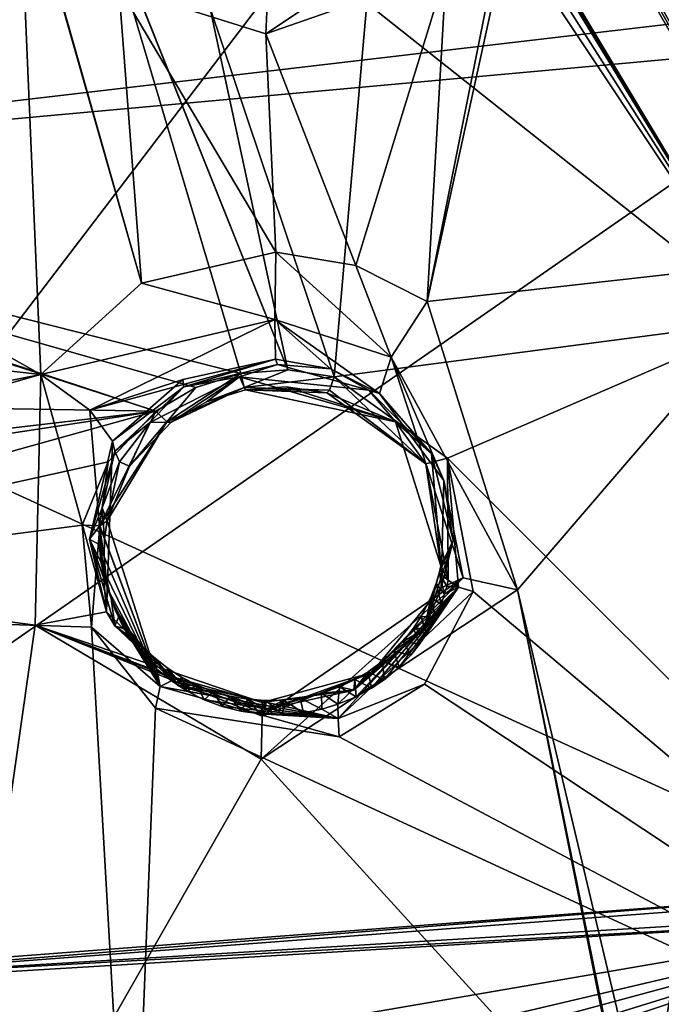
# Model space of a CAD drawing. Header units: millimetres. Extents: x -147 to 294, y -82 to 275.
# Tile 251 of 609: x 221.54 to 229.16, y 168.47 to 180.17. Entities that reach past the tile are written whole.
import ezdxf

# ---------------------------------------------------------------- set-up
doc = ezdxf.new("R2010")
doc.units = ezdxf.units.MM
doc.header["$LTSCALE"] = 67.506716
for name, color, linetype in [('1825', 7, 'CONTINUOUS'), ('2869', 7, 'CONTINUOUS'), ('2872', 7, 'CONTINUOUS'), ('2907', 7, 'CONTINUOUS'), ('2913', 7, 'CONTINUOUS'), ('2950', 7, 'CONTINUOUS'), ('2951', 7, 'CONTINUOUS'), ('2990', 7, 'CONTINUOUS'), ('2991', 7, 'CONTINUOUS'), ('2992', 7, 'CONTINUOUS'), ('2993', 7, 'CONTINUOUS'), ('2994', 7, 'CONTINUOUS'), ('2995', 7, 'CONTINUOUS'), ('2996', 7, 'CONTINUOUS'), ('2997', 7, 'CONTINUOUS'), ('2998', 7, 'CONTINUOUS'), ('2999', 7, 'CONTINUOUS'), ('3000', 7, 'CONTINUOUS'), ('3001', 7, 'CONTINUOUS'), ('3002', 7, 'CONTINUOUS'), ('3003', 7, 'CONTINUOUS'), ('3004', 7, 'CONTINUOUS'), ('752', 7, 'CONTINUOUS'), ('759', 7, 'CONTINUOUS'), ('762', 7, 'CONTINUOUS'), ('799', 7, 'CONTINUOUS'), ('800', 7, 'CONTINUOUS'), ('978', 7, 'CONTINUOUS')]:
    doc.layers.add(name, color=color, linetype=linetype)

msp = doc.modelspace()

# ---------------------------------------------------------------- linework, layer by layer
at = {"layer": '1825', "linetype": 'CONTINUOUS'}
for points in [[(225.277, 175.932, -19.279), (226.625, 174.965, -19.622), (230.418, 176.606, -19.281), (225.277, 175.932, -19.279)], [(226.625, 174.965, -19.622), (235.141, 166.451, -22.476), (230.418, 176.606, -19.281), (226.625, 174.965, -19.622)], [(223.16, 175.524, -19.382), (214.831, 173.203, -20.361), (222.595, 174.922, -19.581), (223.16, 175.524, -19.382)], [(226.93, 173.381, -20.131), (235.141, 166.451, -22.476), (226.625, 174.965, -19.622), (226.93, 173.381, -20.131)], [(222.595, 174.922, -19.581), (214.831, 173.203, -20.361), (222.286, 174.169, -19.835), (222.595, 174.922, -19.581)], [(222.286, 174.169, -19.835), (214.831, 173.203, -20.361), (222.394, 172.956, -20.246), (222.286, 174.169, -19.835)], [(226.352, 172.28, -20.467), (235.141, 166.451, -22.476), (226.93, 173.381, -20.131), (226.352, 172.28, -20.467)], [(216.044, 162.292, -24.543), (222.865, 164.705, -22.895), (214.831, 173.203, -20.361), (216.044, 162.292, -24.543)], [(214.831, 173.203, -20.361), (222.865, 164.705, -22.895), (222.394, 172.956, -20.246), (214.831, 173.203, -20.361)], [(222.394, 172.956, -20.246), (222.865, 164.705, -22.895), (223.157, 171.992, -20.562), (222.394, 172.956, -20.246)], [(225.337, 171.651, -20.66), (235.141, 166.451, -22.476), (226.352, 172.28, -20.467), (225.337, 171.651, -20.66)], [(222.865, 164.705, -22.895), (235.141, 166.451, -22.476), (223.157, 171.992, -20.562), (222.865, 164.705, -22.895)], [(223.157, 171.992, -20.562), (235.141, 166.451, -22.476), (225.337, 171.651, -20.66), (223.157, 171.992, -20.562)]]:
    msp.add_3dface(points, dxfattribs=at)
at = {"layer": '2869', "linetype": 'CONTINUOUS'}
for points in [[(226.384, 176.824, -21.438), (230.823, 177.324, -21.498), (227.456, 173.398, -22.548), (226.384, 176.824, -21.438)], [(227.456, 173.398, -22.548), (230.823, 177.324, -21.498), (228.984, 166.956, -24.396), (227.456, 173.398, -22.548)], [(228.984, 166.956, -24.396), (230.823, 177.324, -21.498), (229.343, 167.091, -24.365), (228.984, 166.956, -24.396)], [(221.795, 175.96, -21.658), (221.727, 172.979, -22.679), (214.651, 173.925, -22.557), (221.795, 175.96, -21.658)], [(214.651, 173.925, -22.557), (221.727, 172.979, -22.679), (220.533, 164.603, -25.583), (214.651, 173.925, -22.557)], [(224.411, 171.388, -23.164), (227.456, 173.398, -22.548), (228.827, 166.539, -24.501), (224.411, 171.388, -23.164)], [(228.827, 166.539, -24.501), (227.456, 173.398, -22.548), (228.828, 166.577, -24.491), (228.827, 166.539, -24.501)], [(228.828, 166.577, -24.491), (227.456, 173.398, -22.548), (228.829, 166.616, -24.482), (228.828, 166.577, -24.491)], [(228.829, 166.616, -24.482), (227.456, 173.398, -22.548), (228.984, 166.956, -24.396), (228.829, 166.616, -24.482)], [(221.727, 172.979, -22.679), (224.411, 171.388, -23.164), (220.533, 164.603, -25.583), (221.727, 172.979, -22.679)], [(220.533, 164.603, -25.583), (224.411, 171.388, -23.164), (228.827, 166.539, -24.501), (220.533, 164.603, -25.583)]]:
    msp.add_3dface(points, dxfattribs=at)
at = {"layer": '2872', "linetype": 'CONTINUOUS'}
for points in [[(230.266, 183.175, -19.688), (230.823, 177.324, -21.498), (227.699, 182.975, -19.587), (230.266, 183.175, -19.688)], [(227.699, 182.975, -19.587), (230.823, 177.324, -21.498), (227.695, 182.877, -19.617), (227.699, 182.975, -19.587)], [(230.823, 177.324, -21.498), (226.384, 176.824, -21.438), (227.687, 182.78, -19.646), (230.823, 177.324, -21.498)], [(227.687, 182.78, -19.646), (226.384, 176.824, -21.438), (227.348, 181.662, -19.969), (227.687, 182.78, -19.646)], [(227.695, 182.877, -19.617), (230.823, 177.324, -21.498), (227.687, 182.78, -19.646), (227.695, 182.877, -19.617)], [(221.528, 182.166, -19.619), (221.795, 175.96, -21.658), (216.643, 178.855, -20.712), (221.528, 182.166, -19.619)], [(221.795, 175.96, -21.658), (221.528, 182.166, -19.619), (222.988, 177.043, -21.301), (221.795, 175.96, -21.658)], [(221.528, 182.166, -19.619), (221.557, 182.073, -19.649), (222.988, 177.043, -21.301), (221.528, 182.166, -19.619)], [(221.557, 182.073, -19.649), (221.59, 181.981, -19.679), (222.988, 177.043, -21.301), (221.557, 182.073, -19.649)], [(221.59, 181.981, -19.679), (222.72, 180.557, -20.154), (222.988, 177.043, -21.301), (221.59, 181.981, -19.679)], [(227.348, 181.662, -19.969), (226.384, 176.824, -21.438), (226.609, 180.757, -20.213), (227.348, 181.662, -19.969)], [(224.466, 180.005, -20.371), (226.609, 180.757, -20.213), (225.534, 177.252, -21.277), (224.466, 180.005, -20.371)], [(226.609, 180.757, -20.213), (226.384, 176.824, -21.438), (225.534, 177.252, -21.277), (226.609, 180.757, -20.213)], [(222.72, 180.557, -20.154), (224.466, 180.005, -20.371), (224.585, 177.414, -21.203), (222.72, 180.557, -20.154)], [(222.988, 177.043, -21.301), (222.72, 180.557, -20.154), (224.585, 177.414, -21.203), (222.988, 177.043, -21.301)], [(224.585, 177.414, -21.203), (224.466, 180.005, -20.371), (225.534, 177.252, -21.277), (224.585, 177.414, -21.203)], [(216.643, 178.855, -20.712), (221.795, 175.96, -21.658), (217.209, 176.473, -21.537), (216.643, 178.855, -20.712)], [(217.209, 176.473, -21.537), (221.795, 175.96, -21.658), (216.237, 174.867, -22.145), (217.209, 176.473, -21.537)], [(221.795, 175.96, -21.658), (214.651, 173.925, -22.557), (216.237, 174.867, -22.145), (221.795, 175.96, -21.658)]]:
    msp.add_3dface(points, dxfattribs=at)
at = {"layer": '2907', "linetype": 'CONTINUOUS'}
for points in [[(227.047, 182.229, -17.373), (230.418, 176.606, -19.281), (230.585, 182.527, -17.499), (227.047, 182.229, -17.373)], [(230.418, 176.606, -19.281), (227.047, 182.229, -17.373), (227.042, 182.189, -17.385), (230.418, 176.606, -19.281)], [(227.005, 181.975, -17.449), (230.418, 176.606, -19.281), (227.037, 182.148, -17.398), (227.005, 181.975, -17.449)], [(227.037, 182.148, -17.398), (230.418, 176.606, -19.281), (227.042, 182.189, -17.385), (227.037, 182.148, -17.398)], [(226.96, 181.803, -17.499), (230.418, 176.606, -19.281), (227.005, 181.975, -17.449), (226.96, 181.803, -17.499)], [(225.667, 180.373, -17.884), (230.418, 176.606, -19.281), (226.96, 181.803, -17.499), (225.667, 180.373, -17.884)], [(222.489, 181.622, -17.398), (207.53, 177.897, -18.914), (213.81, 178.597, -18.424), (222.489, 181.622, -17.398)], [(224.169, 175.969, -19.247), (222.489, 181.622, -17.398), (213.81, 178.597, -18.424), (224.169, 175.969, -19.247)], [(222.504, 181.584, -17.41), (222.489, 181.622, -17.398), (224.727, 176.013, -19.242), (222.504, 181.584, -17.41)], [(224.727, 176.013, -19.242), (222.489, 181.622, -17.398), (224.169, 175.969, -19.247), (224.727, 176.013, -19.242)], [(222.519, 181.546, -17.422), (222.504, 181.584, -17.41), (224.727, 176.013, -19.242), (222.519, 181.546, -17.422)], [(223.801, 180.324, -17.84), (222.519, 181.546, -17.422), (224.727, 176.013, -19.242), (223.801, 180.324, -17.84)], [(223.801, 180.324, -17.84), (225.277, 175.932, -19.279), (225.667, 180.373, -17.884), (223.801, 180.324, -17.84)], [(225.277, 175.932, -19.279), (223.801, 180.324, -17.84), (224.727, 176.013, -19.242), (225.277, 175.932, -19.279)], [(225.277, 175.932, -19.279), (230.418, 176.606, -19.281), (225.667, 180.373, -17.884), (225.277, 175.932, -19.279)], [(223.16, 175.524, -19.382), (223.636, 175.802, -19.295), (213.81, 178.597, -18.424), (223.16, 175.524, -19.382)], [(215.992, 177.839, -18.641), (223.16, 175.524, -19.382), (213.81, 178.597, -18.424), (215.992, 177.839, -18.641)], [(223.636, 175.802, -19.295), (224.169, 175.969, -19.247), (213.81, 178.597, -18.424), (223.636, 175.802, -19.295)], [(216.394, 175.632, -19.414), (223.16, 175.524, -19.382), (215.992, 177.839, -18.641), (216.394, 175.632, -19.414)], [(214.831, 173.203, -20.361), (223.16, 175.524, -19.382), (214.433, 174.191, -20.005), (214.831, 173.203, -20.361)], [(214.433, 174.191, -20.005), (223.16, 175.524, -19.382), (215.609, 174.638, -19.798), (214.433, 174.191, -20.005)], [(215.609, 174.638, -19.798), (223.16, 175.524, -19.382), (216.394, 175.632, -19.414), (215.609, 174.638, -19.798)]]:
    msp.add_3dface(points, dxfattribs=at)
at = {"layer": '2913', "linetype": 'CONTINUOUS'}
msp.add_3dface([(207.53, 177.897, -18.914), (222.489, 181.622, -17.398), (210.506, 180.3, -17.926), (207.53, 177.897, -18.914)], dxfattribs=at)
at = {"layer": '2950', "linetype": 'CONTINUOUS'}
msp.add_3dface([(224.466, 180.005, -20.371), (222.72, 180.557, -20.154), (224.488, 180.535, -19.973), (224.466, 180.005, -20.371)], dxfattribs=at)
at = {"layer": '2951', "linetype": 'CONTINUOUS'}
for points in [[(226.609, 180.757, -20.213), (224.466, 180.005, -20.371), (225.699, 180.832, -19.893), (226.609, 180.757, -20.213)], [(224.466, 180.005, -20.371), (224.488, 180.535, -19.973), (225.699, 180.832, -19.893), (224.466, 180.005, -20.371)]]:
    msp.add_3dface(points, dxfattribs=at)
at = {"layer": '2990', "linetype": 'CONTINUOUS'}
for points in [[(224.727, 176.013, -19.242), (224.169, 175.969, -19.247), (224.208, 175.804, -19.385), (224.727, 176.013, -19.242)], [(225.277, 175.932, -19.279), (224.727, 176.013, -19.242), (224.208, 175.804, -19.385), (225.277, 175.932, -19.279)], [(225.221, 175.774, -19.406), (225.277, 175.932, -19.279), (224.208, 175.804, -19.385), (225.221, 175.774, -19.406)], [(224.224, 175.776, -19.601), (225.221, 175.774, -19.406), (224.208, 175.804, -19.385), (224.224, 175.776, -19.601)], [(224.707, 175.812, -19.59), (225.189, 175.74, -19.618), (224.224, 175.776, -19.601), (224.707, 175.812, -19.59)], [(225.189, 175.74, -19.618), (225.221, 175.774, -19.406), (224.224, 175.776, -19.601), (225.189, 175.74, -19.618)]]:
    msp.add_3dface(points, dxfattribs=at)
at = {"layer": '2991', "linetype": 'CONTINUOUS'}
for points in [[(225.277, 175.932, -19.279), (225.221, 175.774, -19.406), (226.366, 174.897, -19.914), (225.277, 175.932, -19.279)], [(226.625, 174.965, -19.622), (225.277, 175.932, -19.279), (226.366, 174.897, -19.914), (226.625, 174.965, -19.622)], [(225.221, 175.774, -19.406), (225.189, 175.74, -19.618), (226.366, 174.897, -19.914), (225.221, 175.774, -19.406)], [(226.631, 173.514, -20.371), (226.625, 174.965, -19.622), (226.366, 174.897, -19.914), (226.631, 173.514, -20.371)], [(226.93, 173.381, -20.131), (226.625, 174.965, -19.622), (226.754, 173.429, -20.173), (226.93, 173.381, -20.131)], [(226.754, 173.429, -20.173), (226.625, 174.965, -19.622), (226.631, 173.514, -20.371), (226.754, 173.429, -20.173)]]:
    msp.add_3dface(points, dxfattribs=at)
at = {"layer": '2992', "linetype": 'CONTINUOUS'}
for points in [[(222.286, 174.169, -19.835), (222.394, 172.956, -20.246), (222.495, 174.159, -19.931), (222.286, 174.169, -19.835)], [(222.495, 174.159, -19.931), (222.394, 172.956, -20.246), (223.211, 172.252, -20.581), (222.495, 174.159, -19.931)], [(222.495, 174.159, -19.931), (223.211, 172.252, -20.581), (222.581, 174.218, -20.156), (222.495, 174.159, -19.931)], [(222.581, 174.218, -20.156), (223.211, 172.252, -20.581), (222.55, 174.005, -20.232), (222.581, 174.218, -20.156)], [(222.55, 174.005, -20.232), (223.211, 172.252, -20.581), (222.544, 173.791, -20.308), (222.55, 174.005, -20.232)], [(222.544, 173.791, -20.308), (223.211, 172.252, -20.581), (222.564, 173.577, -20.384), (222.544, 173.791, -20.308)], [(222.564, 173.577, -20.384), (223.211, 172.252, -20.581), (222.608, 173.367, -20.457), (222.564, 173.577, -20.384)], [(225.324, 171.871, -20.672), (226.754, 173.429, -20.173), (225.323, 172.039, -20.856), (225.324, 171.871, -20.672)], [(225.323, 172.039, -20.856), (226.754, 173.429, -20.173), (225.54, 172.129, -20.824), (225.323, 172.039, -20.856)], [(226.93, 173.381, -20.131), (226.754, 173.429, -20.173), (225.324, 171.871, -20.672), (226.93, 173.381, -20.131)], [(225.54, 172.129, -20.824), (226.754, 173.429, -20.173), (225.72, 172.229, -20.789), (225.54, 172.129, -20.824)], [(225.72, 172.229, -20.789), (226.754, 173.429, -20.173), (225.871, 172.331, -20.755), (225.72, 172.229, -20.789)], [(225.871, 172.331, -20.755), (226.754, 173.429, -20.173), (226.051, 172.481, -20.705), (225.871, 172.331, -20.755)], [(226.051, 172.481, -20.705), (226.754, 173.429, -20.173), (226.188, 172.623, -20.659), (226.051, 172.481, -20.705)], [(226.188, 172.623, -20.659), (226.754, 173.429, -20.173), (226.292, 172.753, -20.616), (226.188, 172.623, -20.659)], [(226.292, 172.753, -20.616), (226.754, 173.429, -20.173), (226.373, 172.871, -20.578), (226.292, 172.753, -20.616)], [(226.373, 172.871, -20.578), (226.754, 173.429, -20.173), (226.483, 173.071, -20.514), (226.373, 172.871, -20.578)], [(226.483, 173.071, -20.514), (226.754, 173.429, -20.173), (226.549, 173.227, -20.464), (226.483, 173.071, -20.514)], [(226.549, 173.227, -20.464), (226.754, 173.429, -20.173), (226.589, 173.349, -20.424), (226.549, 173.227, -20.464)], [(226.589, 173.349, -20.424), (226.754, 173.429, -20.173), (226.615, 173.443, -20.394), (226.589, 173.349, -20.424)], [(226.754, 173.429, -20.173), (226.631, 173.514, -20.371), (226.615, 173.443, -20.394), (226.754, 173.429, -20.173)], [(222.608, 173.367, -20.457), (223.211, 172.252, -20.581), (222.677, 173.163, -20.528), (222.608, 173.367, -20.457)], [(226.352, 172.28, -20.467), (226.93, 173.381, -20.131), (225.324, 171.871, -20.672), (226.352, 172.28, -20.467)], [(222.677, 173.163, -20.528), (223.211, 172.252, -20.581), (222.769, 172.968, -20.595), (222.677, 173.163, -20.528)], [(222.394, 172.956, -20.246), (223.157, 171.992, -20.562), (223.211, 172.252, -20.581), (222.394, 172.956, -20.246)], [(222.769, 172.968, -20.595), (223.211, 172.252, -20.581), (222.884, 172.783, -20.657), (222.769, 172.968, -20.595)], [(222.884, 172.783, -20.657), (223.211, 172.252, -20.581), (223.019, 172.612, -20.713), (222.884, 172.783, -20.657)], [(223.019, 172.612, -20.713), (223.211, 172.252, -20.581), (223.173, 172.455, -20.763), (223.019, 172.612, -20.713)], [(223.173, 172.455, -20.763), (223.211, 172.252, -20.581), (223.345, 172.316, -20.807), (223.173, 172.455, -20.763)], [(223.157, 171.992, -20.562), (225.337, 171.651, -20.66), (223.211, 172.252, -20.581), (223.157, 171.992, -20.562)], [(223.211, 172.252, -20.581), (225.324, 171.871, -20.672), (223.345, 172.316, -20.807), (223.211, 172.252, -20.581)], [(223.211, 172.252, -20.581), (225.337, 171.651, -20.66), (225.324, 171.871, -20.672), (223.211, 172.252, -20.581)], [(223.345, 172.316, -20.807), (225.324, 171.871, -20.672), (223.533, 172.195, -20.843), (223.345, 172.316, -20.807)], [(225.337, 171.651, -20.66), (226.352, 172.28, -20.467), (225.324, 171.871, -20.672), (225.337, 171.651, -20.66)], [(223.533, 172.195, -20.843), (225.324, 171.871, -20.672), (223.734, 172.094, -20.872), (223.533, 172.195, -20.843)], [(223.734, 172.094, -20.872), (225.324, 171.871, -20.672), (223.946, 172.014, -20.894), (223.734, 172.094, -20.872)], [(223.946, 172.014, -20.894), (225.324, 171.871, -20.672), (224.168, 171.957, -20.907), (223.946, 172.014, -20.894)], [(225.133, 171.981, -20.878), (225.324, 171.871, -20.672), (225.323, 172.039, -20.856), (225.133, 171.981, -20.878)], [(224.168, 171.957, -20.907), (225.324, 171.871, -20.672), (224.394, 171.924, -20.913), (224.168, 171.957, -20.907)], [(224.394, 171.924, -20.913), (225.324, 171.871, -20.672), (224.669, 171.915, -20.909), (224.394, 171.924, -20.913)], [(224.669, 171.915, -20.909), (225.324, 171.871, -20.672), (224.915, 171.937, -20.897), (224.669, 171.915, -20.909)], [(224.915, 171.937, -20.897), (225.324, 171.871, -20.672), (225.133, 171.981, -20.878), (224.915, 171.937, -20.897)]]:
    msp.add_3dface(points, dxfattribs=at)
at = {"layer": '2993', "linetype": 'CONTINUOUS'}
for points in [[(223.16, 175.524, -19.382), (222.595, 174.922, -19.581), (222.495, 174.159, -19.931), (223.16, 175.524, -19.382)], [(223.16, 175.524, -19.382), (222.495, 174.159, -19.931), (223.289, 175.394, -19.518), (223.16, 175.524, -19.382)], [(222.495, 174.159, -19.931), (222.581, 174.218, -20.156), (223.289, 175.394, -19.518), (222.495, 174.159, -19.931)], [(223.289, 175.394, -19.518), (222.581, 174.218, -20.156), (222.848, 174.869, -19.922), (223.289, 175.394, -19.518)], [(223.343, 175.393, -19.735), (223.289, 175.394, -19.518), (222.848, 174.869, -19.922), (223.343, 175.393, -19.735)], [(222.595, 174.922, -19.581), (222.286, 174.169, -19.835), (222.495, 174.159, -19.931), (222.595, 174.922, -19.581)]]:
    msp.add_3dface(points, dxfattribs=at)
at = {"layer": '2994', "linetype": 'CONTINUOUS'}
for points in [[(224.169, 175.969, -19.247), (223.636, 175.802, -19.295), (223.289, 175.394, -19.518), (224.169, 175.969, -19.247)], [(224.208, 175.804, -19.385), (224.169, 175.969, -19.247), (223.289, 175.394, -19.518), (224.208, 175.804, -19.385)], [(223.636, 175.802, -19.295), (223.16, 175.524, -19.382), (223.289, 175.394, -19.518), (223.636, 175.802, -19.295)], [(224.208, 175.804, -19.385), (223.289, 175.394, -19.518), (223.343, 175.393, -19.735), (224.208, 175.804, -19.385)], [(224.208, 175.804, -19.385), (223.343, 175.393, -19.735), (223.76, 175.633, -19.65), (224.208, 175.804, -19.385)], [(224.224, 175.776, -19.601), (224.208, 175.804, -19.385), (223.76, 175.633, -19.65), (224.224, 175.776, -19.601)]]:
    msp.add_3dface(points, dxfattribs=at)
at = {"layer": '2995', "linetype": 'CONTINUOUS'}
for points in [[(224.152, 175.932, -20.311), (223.343, 175.393, -19.735), (223.088, 175.387, -20.481), (224.152, 175.932, -20.311)], [(223.76, 175.633, -19.65), (223.343, 175.393, -19.735), (224.152, 175.932, -20.311), (223.76, 175.633, -19.65)], [(224.224, 175.776, -19.601), (223.76, 175.633, -19.65), (224.152, 175.932, -20.311), (224.224, 175.776, -19.601)], [(223.088, 175.387, -20.481), (222.848, 174.869, -19.922), (222.726, 174.922, -20.636), (223.088, 175.387, -20.481)], [(223.343, 175.393, -19.735), (222.848, 174.869, -19.922), (223.088, 175.387, -20.481), (223.343, 175.393, -19.735)], [(222.581, 174.218, -20.156), (222.523, 174.374, -20.821), (222.726, 174.922, -20.636), (222.581, 174.218, -20.156)], [(222.848, 174.869, -19.922), (222.581, 174.218, -20.156), (222.726, 174.922, -20.636), (222.848, 174.869, -19.922)]]:
    msp.add_3dface(points, dxfattribs=at)
at = {"layer": '2996', "linetype": 'CONTINUOUS'}
for points in [[(222.523, 174.374, -20.821), (222.55, 174.005, -20.232), (222.492, 174.156, -20.894), (222.523, 174.374, -20.821)], [(222.581, 174.218, -20.156), (222.55, 174.005, -20.232), (222.523, 174.374, -20.821), (222.581, 174.218, -20.156)], [(222.492, 174.156, -20.894), (222.544, 173.791, -20.308), (222.488, 173.937, -20.969), (222.492, 174.156, -20.894)], [(222.55, 174.005, -20.232), (222.544, 173.791, -20.308), (222.492, 174.156, -20.894), (222.55, 174.005, -20.232)], [(222.544, 173.791, -20.308), (222.564, 173.577, -20.384), (222.488, 173.937, -20.969), (222.544, 173.791, -20.308)], [(222.488, 173.937, -20.969), (222.564, 173.577, -20.384), (222.509, 173.719, -21.042), (222.488, 173.937, -20.969)], [(222.564, 173.577, -20.384), (222.608, 173.367, -20.457), (222.509, 173.719, -21.042), (222.564, 173.577, -20.384)], [(222.509, 173.719, -21.042), (222.608, 173.367, -20.457), (222.557, 173.504, -21.115), (222.509, 173.719, -21.042)], [(226.524, 173.596, -21.104), (226.631, 173.514, -20.371), (226.544, 173.684, -21.076), (226.524, 173.596, -21.104)], [(226.489, 173.473, -21.142), (226.589, 173.349, -20.424), (226.524, 173.596, -21.104), (226.489, 173.473, -21.142)], [(226.615, 173.443, -20.394), (226.631, 173.514, -20.371), (226.524, 173.596, -21.104), (226.615, 173.443, -20.394)], [(226.589, 173.349, -20.424), (226.615, 173.443, -20.394), (226.524, 173.596, -21.104), (226.589, 173.349, -20.424)], [(222.608, 173.367, -20.457), (222.677, 173.163, -20.528), (222.557, 173.504, -21.115), (222.608, 173.367, -20.457)], [(222.557, 173.504, -21.115), (222.677, 173.163, -20.528), (222.63, 173.297, -21.184), (222.557, 173.504, -21.115)], [(226.426, 173.307, -21.193), (226.549, 173.227, -20.464), (226.489, 173.473, -21.142), (226.426, 173.307, -21.193)], [(226.549, 173.227, -20.464), (226.589, 173.349, -20.424), (226.489, 173.473, -21.142), (226.549, 173.227, -20.464)], [(226.312, 173.081, -21.262), (226.483, 173.071, -20.514), (226.426, 173.307, -21.193), (226.312, 173.081, -21.262)], [(226.483, 173.071, -20.514), (226.549, 173.227, -20.464), (226.426, 173.307, -21.193), (226.483, 173.071, -20.514)], [(222.677, 173.163, -20.528), (222.769, 172.968, -20.595), (222.63, 173.297, -21.184), (222.677, 173.163, -20.528)], [(222.63, 173.297, -21.184), (222.769, 172.968, -20.595), (222.727, 173.099, -21.25), (222.63, 173.297, -21.184)], [(222.769, 172.968, -20.595), (222.884, 172.783, -20.657), (222.727, 173.099, -21.25), (222.769, 172.968, -20.595)], [(222.727, 173.099, -21.25), (222.884, 172.783, -20.657), (222.845, 172.916, -21.311), (222.727, 173.099, -21.25)], [(226.221, 172.943, -21.305), (226.373, 172.871, -20.578), (226.312, 173.081, -21.262), (226.221, 172.943, -21.305)], [(226.373, 172.871, -20.578), (226.483, 173.071, -20.514), (226.312, 173.081, -21.262), (226.373, 172.871, -20.578)], [(222.884, 172.783, -20.657), (223.019, 172.612, -20.713), (222.845, 172.916, -21.311), (222.884, 172.783, -20.657)], [(222.845, 172.916, -21.311), (223.019, 172.612, -20.713), (222.98, 172.75, -21.365), (222.845, 172.916, -21.311)], [(226.096, 172.785, -21.353), (226.292, 172.753, -20.616), (226.221, 172.943, -21.305), (226.096, 172.785, -21.353)], [(226.292, 172.753, -20.616), (226.373, 172.871, -20.578), (226.221, 172.943, -21.305), (226.292, 172.753, -20.616)], [(223.019, 172.612, -20.713), (223.173, 172.455, -20.763), (222.98, 172.75, -21.365), (223.019, 172.612, -20.713)], [(222.98, 172.75, -21.365), (223.173, 172.455, -20.763), (223.131, 172.602, -21.413), (222.98, 172.75, -21.365)], [(225.987, 172.67, -21.388), (226.188, 172.623, -20.659), (226.096, 172.785, -21.353), (225.987, 172.67, -21.388)], [(226.188, 172.623, -20.659), (226.292, 172.753, -20.616), (226.096, 172.785, -21.353), (226.188, 172.623, -20.659)], [(223.173, 172.455, -20.763), (223.345, 172.316, -20.807), (223.131, 172.602, -21.413), (223.173, 172.455, -20.763)], [(223.131, 172.602, -21.413), (223.345, 172.316, -20.807), (223.293, 172.473, -21.455), (223.131, 172.602, -21.413)], [(225.85, 172.55, -21.425), (226.051, 172.481, -20.705), (225.987, 172.67, -21.388), (225.85, 172.55, -21.425)], [(226.051, 172.481, -20.705), (226.188, 172.623, -20.659), (225.987, 172.67, -21.388), (226.051, 172.481, -20.705)], [(225.68, 172.426, -21.463), (225.871, 172.331, -20.755), (225.85, 172.55, -21.425), (225.68, 172.426, -21.463)], [(225.871, 172.331, -20.755), (226.051, 172.481, -20.705), (225.85, 172.55, -21.425), (225.871, 172.331, -20.755)], [(223.345, 172.316, -20.807), (223.533, 172.195, -20.843), (223.293, 172.473, -21.455), (223.345, 172.316, -20.807)], [(223.293, 172.473, -21.455), (223.533, 172.195, -20.843), (223.466, 172.362, -21.49), (223.293, 172.473, -21.455)], [(223.466, 172.362, -21.49), (223.533, 172.195, -20.843), (223.65, 172.268, -21.519), (223.466, 172.362, -21.49)], [(225.525, 172.334, -21.492), (225.72, 172.229, -20.789), (225.68, 172.426, -21.463), (225.525, 172.334, -21.492)], [(225.72, 172.229, -20.789), (225.871, 172.331, -20.755), (225.68, 172.426, -21.463), (225.72, 172.229, -20.789)], [(223.533, 172.195, -20.843), (223.734, 172.094, -20.872), (223.65, 172.268, -21.519), (223.533, 172.195, -20.843)], [(223.65, 172.268, -21.519), (223.734, 172.094, -20.872), (223.842, 172.193, -21.542), (223.65, 172.268, -21.519)], [(225.126, 172.171, -21.543), (225.323, 172.039, -20.856), (225.342, 172.247, -21.519), (225.126, 172.171, -21.543)], [(225.323, 172.039, -20.856), (225.54, 172.129, -20.824), (225.342, 172.247, -21.519), (225.323, 172.039, -20.856)], [(225.342, 172.247, -21.519), (225.54, 172.129, -20.824), (225.525, 172.334, -21.492), (225.342, 172.247, -21.519)], [(225.54, 172.129, -20.824), (225.72, 172.229, -20.789), (225.525, 172.334, -21.492), (225.54, 172.129, -20.824)], [(223.734, 172.094, -20.872), (223.946, 172.014, -20.894), (223.842, 172.193, -21.542), (223.734, 172.094, -20.872)], [(223.842, 172.193, -21.542), (223.946, 172.014, -20.894), (224.044, 172.137, -21.559), (223.842, 172.193, -21.542)], [(223.946, 172.014, -20.894), (224.168, 171.957, -20.907), (224.044, 172.137, -21.559), (223.946, 172.014, -20.894)], [(224.044, 172.137, -21.559), (224.168, 171.957, -20.907), (224.253, 172.1, -21.569), (224.044, 172.137, -21.559)], [(224.872, 172.113, -21.562), (225.133, 171.981, -20.878), (225.126, 172.171, -21.543), (224.872, 172.113, -21.562)], [(225.133, 171.981, -20.878), (225.323, 172.039, -20.856), (225.126, 172.171, -21.543), (225.133, 171.981, -20.878)], [(224.168, 171.957, -20.907), (224.394, 171.924, -20.913), (224.253, 172.1, -21.569), (224.168, 171.957, -20.907)], [(224.253, 172.1, -21.569), (224.394, 171.924, -20.913), (224.468, 172.084, -21.573), (224.253, 172.1, -21.569)], [(224.394, 171.924, -20.913), (224.669, 171.915, -20.909), (224.468, 172.084, -21.573), (224.394, 171.924, -20.913)], [(224.468, 172.084, -21.573), (224.669, 171.915, -20.909), (224.677, 172.089, -21.57), (224.468, 172.084, -21.573)], [(224.669, 171.915, -20.909), (224.915, 171.937, -20.897), (224.677, 172.089, -21.57), (224.669, 171.915, -20.909)], [(224.677, 172.089, -21.57), (224.915, 171.937, -20.897), (224.872, 172.113, -21.562), (224.677, 172.089, -21.57)], [(224.915, 171.937, -20.897), (225.133, 171.981, -20.878), (224.872, 172.113, -21.562), (224.915, 171.937, -20.897)]]:
    msp.add_3dface(points, dxfattribs=at)
at = {"layer": '2997', "linetype": 'CONTINUOUS'}
for points in [[(224.605, 176.077, -20.27), (224.152, 175.932, -20.311), (223.491, 175.811, -20.343), (224.605, 176.077, -20.27)], [(224.152, 175.932, -20.311), (224.605, 176.077, -20.27), (225.689, 175.773, -20.39), (224.152, 175.932, -20.311)], [(224.152, 175.932, -20.311), (223.088, 175.387, -20.481), (223.491, 175.811, -20.343), (224.152, 175.932, -20.311)], [(224.152, 175.932, -20.311), (225.689, 175.773, -20.39), (226.006, 175.394, -20.52), (224.152, 175.932, -20.311)], [(223.491, 175.811, -20.343), (223.088, 175.387, -20.481), (222.673, 175.049, -20.593), (223.491, 175.811, -20.343)], [(225.689, 175.773, -20.39), (226.435, 175.019, -20.65), (226.006, 175.394, -20.52), (225.689, 175.773, -20.39)], [(223.088, 175.387, -20.481), (222.726, 174.922, -20.636), (222.673, 175.049, -20.593), (223.088, 175.387, -20.481)], [(226.435, 175.019, -20.65), (226.544, 173.684, -21.076), (226.006, 175.394, -20.52), (226.435, 175.019, -20.65)], [(222.673, 175.049, -20.593), (222.523, 174.374, -20.821), (222.373, 174.003, -20.947), (222.673, 175.049, -20.593)], [(222.726, 174.922, -20.636), (222.523, 174.374, -20.821), (222.673, 175.049, -20.593), (222.726, 174.922, -20.636)], [(226.691, 173.986, -20.984), (226.544, 173.684, -21.076), (226.435, 175.019, -20.65), (226.691, 173.986, -20.984)], [(222.523, 174.374, -20.821), (222.492, 174.156, -20.894), (222.373, 174.003, -20.947), (222.523, 174.374, -20.821)], [(222.492, 174.156, -20.894), (222.488, 173.937, -20.969), (222.373, 174.003, -20.947), (222.492, 174.156, -20.894)], [(222.488, 173.937, -20.969), (222.509, 173.719, -21.042), (222.373, 174.003, -20.947), (222.488, 173.937, -20.969)], [(222.509, 173.719, -21.042), (222.557, 173.504, -21.115), (222.373, 174.003, -20.947), (222.509, 173.719, -21.042)], [(222.557, 173.504, -21.115), (222.63, 173.297, -21.184), (222.373, 174.003, -20.947), (222.557, 173.504, -21.115)], [(222.373, 174.003, -20.947), (222.63, 173.297, -21.184), (222.672, 172.973, -21.293), (222.373, 174.003, -20.947)], [(226.35, 172.935, -21.309), (226.524, 173.596, -21.104), (226.691, 173.986, -20.984), (226.35, 172.935, -21.309)], [(226.524, 173.596, -21.104), (226.544, 173.684, -21.076), (226.691, 173.986, -20.984), (226.524, 173.596, -21.104)], [(226.489, 173.473, -21.142), (226.524, 173.596, -21.104), (226.35, 172.935, -21.309), (226.489, 173.473, -21.142)], [(226.426, 173.307, -21.193), (226.489, 173.473, -21.142), (226.35, 172.935, -21.309), (226.426, 173.307, -21.193)], [(226.312, 173.081, -21.262), (226.426, 173.307, -21.193), (226.35, 172.935, -21.309), (226.312, 173.081, -21.262)], [(222.63, 173.297, -21.184), (222.727, 173.099, -21.25), (222.672, 172.973, -21.293), (222.63, 173.297, -21.184)], [(222.727, 173.099, -21.25), (222.845, 172.916, -21.311), (222.672, 172.973, -21.293), (222.727, 173.099, -21.25)], [(226.221, 172.943, -21.305), (226.312, 173.081, -21.262), (226.35, 172.935, -21.309), (226.221, 172.943, -21.305)], [(222.845, 172.916, -21.311), (222.98, 172.75, -21.365), (222.672, 172.973, -21.293), (222.845, 172.916, -21.311)], [(222.98, 172.75, -21.365), (223.131, 172.602, -21.413), (222.672, 172.973, -21.293), (222.98, 172.75, -21.365)], [(222.672, 172.973, -21.293), (223.131, 172.602, -21.413), (223.426, 172.259, -21.524), (222.672, 172.973, -21.293)], [(225.51, 172.207, -21.532), (225.987, 172.67, -21.388), (226.35, 172.935, -21.309), (225.51, 172.207, -21.532)], [(225.987, 172.67, -21.388), (226.096, 172.785, -21.353), (226.35, 172.935, -21.309), (225.987, 172.67, -21.388)], [(226.096, 172.785, -21.353), (226.221, 172.943, -21.305), (226.35, 172.935, -21.309), (226.096, 172.785, -21.353)], [(223.131, 172.602, -21.413), (223.293, 172.473, -21.455), (223.426, 172.259, -21.524), (223.131, 172.602, -21.413)], [(225.85, 172.55, -21.425), (225.987, 172.67, -21.388), (225.51, 172.207, -21.532), (225.85, 172.55, -21.425)], [(225.68, 172.426, -21.463), (225.85, 172.55, -21.425), (225.51, 172.207, -21.532), (225.68, 172.426, -21.463)], [(223.293, 172.473, -21.455), (223.466, 172.362, -21.49), (223.426, 172.259, -21.524), (223.293, 172.473, -21.455)], [(223.466, 172.362, -21.49), (223.65, 172.268, -21.519), (223.426, 172.259, -21.524), (223.466, 172.362, -21.49)], [(225.525, 172.334, -21.492), (225.68, 172.426, -21.463), (225.51, 172.207, -21.532), (225.525, 172.334, -21.492)], [(223.65, 172.268, -21.519), (223.842, 172.193, -21.542), (223.426, 172.259, -21.524), (223.65, 172.268, -21.519)], [(223.842, 172.193, -21.542), (224.044, 172.137, -21.559), (223.426, 172.259, -21.524), (223.842, 172.193, -21.542)], [(223.426, 172.259, -21.524), (224.044, 172.137, -21.559), (224.464, 171.977, -21.608), (223.426, 172.259, -21.524)], [(225.126, 172.171, -21.543), (225.342, 172.247, -21.519), (225.51, 172.207, -21.532), (225.126, 172.171, -21.543)], [(225.342, 172.247, -21.519), (225.525, 172.334, -21.492), (225.51, 172.207, -21.532), (225.342, 172.247, -21.519)], [(224.044, 172.137, -21.559), (224.253, 172.1, -21.569), (224.464, 171.977, -21.608), (224.044, 172.137, -21.559)], [(224.464, 171.977, -21.608), (225.126, 172.171, -21.543), (225.51, 172.207, -21.532), (224.464, 171.977, -21.608)], [(224.872, 172.113, -21.562), (225.126, 172.171, -21.543), (224.464, 171.977, -21.608), (224.872, 172.113, -21.562)], [(224.253, 172.1, -21.569), (224.468, 172.084, -21.573), (224.464, 171.977, -21.608), (224.253, 172.1, -21.569)], [(224.677, 172.089, -21.57), (224.872, 172.113, -21.562), (224.464, 171.977, -21.608), (224.677, 172.089, -21.57)], [(224.468, 172.084, -21.573), (224.677, 172.089, -21.57), (224.464, 171.977, -21.608), (224.468, 172.084, -21.573)]]:
    msp.add_3dface(points, dxfattribs=at)
at = {"layer": '2998', "linetype": 'CONTINUOUS'}
for points in [[(224.58, 176.14, -20.506), (223.491, 175.811, -20.343), (223.479, 175.898, -20.627), (224.58, 176.14, -20.506)], [(224.605, 176.077, -20.27), (223.491, 175.811, -20.343), (224.58, 176.14, -20.506), (224.605, 176.077, -20.27)], [(223.479, 175.898, -20.627), (223.491, 175.811, -20.343), (222.645, 175.168, -20.94), (223.479, 175.898, -20.627)], [(223.491, 175.811, -20.343), (222.673, 175.049, -20.593), (222.645, 175.168, -20.94), (223.491, 175.811, -20.343)], [(222.673, 175.049, -20.593), (222.373, 174.003, -20.947), (222.645, 175.168, -20.94), (222.673, 175.049, -20.593)], [(222.645, 175.168, -20.94), (222.373, 174.003, -20.947), (222.575, 173.139, -21.737), (222.645, 175.168, -20.94)], [(222.373, 174.003, -20.947), (222.672, 172.973, -21.293), (222.575, 173.139, -21.737), (222.373, 174.003, -20.947)], [(222.575, 173.139, -21.737), (222.672, 172.973, -21.293), (223.347, 172.37, -21.972), (222.575, 173.139, -21.737)], [(222.672, 172.973, -21.293), (223.426, 172.259, -21.524), (223.347, 172.37, -21.972), (222.672, 172.973, -21.293)], [(223.426, 172.259, -21.524), (224.464, 171.977, -21.608), (223.347, 172.37, -21.972), (223.426, 172.259, -21.524)], [(223.347, 172.37, -21.972), (224.464, 171.977, -21.608), (224.421, 172.061, -22.009), (223.347, 172.37, -21.972)]]:
    msp.add_3dface(points, dxfattribs=at)
at = {"layer": '2999', "linetype": 'CONTINUOUS'}
for points in [[(222.988, 177.043, -21.301), (224.585, 177.414, -21.203), (224.572, 176.612, -21.12), (222.988, 177.043, -21.301)], [(221.795, 175.96, -21.658), (222.988, 177.043, -21.301), (224.572, 176.612, -21.12), (221.795, 175.96, -21.658)], [(222.377, 175.536, -21.516), (221.795, 175.96, -21.658), (224.572, 176.612, -21.12), (222.377, 175.536, -21.516)], [(224.58, 176.14, -20.506), (222.377, 175.536, -21.516), (224.572, 176.612, -21.12), (224.58, 176.14, -20.506)], [(224.58, 176.14, -20.506), (223.479, 175.898, -20.627), (222.377, 175.536, -21.516), (224.58, 176.14, -20.506)], [(223.479, 175.898, -20.627), (222.645, 175.168, -20.94), (222.377, 175.536, -21.516), (223.479, 175.898, -20.627)]]:
    msp.add_3dface(points, dxfattribs=at)
at = {"layer": '3000', "linetype": 'CONTINUOUS'}
for points in [[(221.727, 172.979, -22.679), (221.795, 175.96, -21.658), (222.575, 173.139, -21.737), (221.727, 172.979, -22.679)], [(222.575, 173.139, -21.737), (221.795, 175.96, -21.658), (222.377, 175.536, -21.516), (222.575, 173.139, -21.737)], [(222.645, 175.168, -20.94), (222.575, 173.139, -21.737), (222.377, 175.536, -21.516), (222.645, 175.168, -20.94)], [(221.727, 172.979, -22.679), (222.575, 173.139, -21.737), (223.347, 172.37, -21.972), (221.727, 172.979, -22.679)], [(224.411, 171.388, -23.164), (221.727, 172.979, -22.679), (224.422, 171.898, -22.791), (224.411, 171.388, -23.164)], [(221.727, 172.979, -22.679), (223.347, 172.37, -21.972), (224.421, 172.061, -22.009), (221.727, 172.979, -22.679)], [(221.727, 172.979, -22.679), (224.421, 172.061, -22.009), (224.423, 171.94, -22.726), (221.727, 172.979, -22.679)], [(224.422, 171.898, -22.791), (221.727, 172.979, -22.679), (224.423, 171.94, -22.726), (224.422, 171.898, -22.791)]]:
    msp.add_3dface(points, dxfattribs=at)
at = {"layer": '3001', "linetype": 'CONTINUOUS'}
for points in [[(226.384, 176.824, -21.438), (227.456, 173.398, -22.548), (225.954, 176.163, -21.298), (226.384, 176.824, -21.438)], [(225.818, 175.732, -20.637), (225.954, 176.163, -21.298), (226.582, 174.698, -21), (225.818, 175.732, -20.637)], [(225.954, 176.163, -21.298), (227.456, 173.398, -22.548), (226.812, 173.543, -22.189), (225.954, 176.163, -21.298)], [(225.954, 176.163, -21.298), (226.812, 173.543, -22.189), (226.582, 174.698, -21), (225.954, 176.163, -21.298)], [(226.582, 174.698, -21), (226.812, 173.543, -22.189), (226.548, 173.424, -21.443), (226.582, 174.698, -21)], [(227.456, 173.398, -22.548), (224.411, 171.388, -23.164), (226.812, 173.543, -22.189), (227.456, 173.398, -22.548)], [(224.411, 171.388, -23.164), (224.422, 171.898, -22.791), (226.812, 173.543, -22.189), (224.411, 171.388, -23.164)], [(226.812, 173.543, -22.189), (224.422, 171.898, -22.791), (225.723, 172.412, -21.813), (226.812, 173.543, -22.189)], [(226.548, 173.424, -21.443), (226.812, 173.543, -22.189), (225.723, 172.412, -21.813), (226.548, 173.424, -21.443)], [(224.423, 171.94, -22.726), (224.421, 172.061, -22.009), (225.723, 172.412, -21.813), (224.423, 171.94, -22.726)], [(224.422, 171.898, -22.791), (224.423, 171.94, -22.726), (225.723, 172.412, -21.813), (224.422, 171.898, -22.791)]]:
    msp.add_3dface(points, dxfattribs=at)
at = {"layer": '3002', "linetype": 'CONTINUOUS'}
for points in [[(224.572, 176.612, -21.12), (224.585, 177.414, -21.203), (225.954, 176.163, -21.298), (224.572, 176.612, -21.12)], [(224.585, 177.414, -21.203), (225.534, 177.252, -21.277), (225.954, 176.163, -21.298), (224.585, 177.414, -21.203)], [(225.534, 177.252, -21.277), (226.384, 176.824, -21.438), (225.954, 176.163, -21.298), (225.534, 177.252, -21.277)], [(224.58, 176.14, -20.506), (224.572, 176.612, -21.12), (225.233, 176.026, -20.537), (224.58, 176.14, -20.506)], [(224.572, 176.612, -21.12), (225.954, 176.163, -21.298), (225.818, 175.732, -20.637), (224.572, 176.612, -21.12)], [(224.572, 176.612, -21.12), (225.818, 175.732, -20.637), (225.233, 176.026, -20.537), (224.572, 176.612, -21.12)]]:
    msp.add_3dface(points, dxfattribs=at)
at = {"layer": '3003', "linetype": 'CONTINUOUS'}
for points in [[(224.605, 176.077, -20.27), (224.58, 176.14, -20.506), (225.233, 176.026, -20.537), (224.605, 176.077, -20.27)], [(225.689, 175.773, -20.39), (224.605, 176.077, -20.27), (225.233, 176.026, -20.537), (225.689, 175.773, -20.39)], [(225.818, 175.732, -20.637), (225.689, 175.773, -20.39), (225.233, 176.026, -20.537), (225.818, 175.732, -20.637)], [(226.435, 175.019, -20.65), (225.689, 175.773, -20.39), (225.818, 175.732, -20.637), (226.435, 175.019, -20.65)], [(226.435, 175.019, -20.65), (225.818, 175.732, -20.637), (226.582, 174.698, -21), (226.435, 175.019, -20.65)], [(226.691, 173.986, -20.984), (226.435, 175.019, -20.65), (226.582, 174.698, -21), (226.691, 173.986, -20.984)], [(226.691, 173.986, -20.984), (226.582, 174.698, -21), (226.548, 173.424, -21.443), (226.691, 173.986, -20.984)], [(226.35, 172.935, -21.309), (226.691, 173.986, -20.984), (226.548, 173.424, -21.443), (226.35, 172.935, -21.309)], [(226.35, 172.935, -21.309), (226.548, 173.424, -21.443), (225.723, 172.412, -21.813), (226.35, 172.935, -21.309)], [(225.51, 172.207, -21.532), (226.35, 172.935, -21.309), (225.723, 172.412, -21.813), (225.51, 172.207, -21.532)], [(224.421, 172.061, -22.009), (225.51, 172.207, -21.532), (225.723, 172.412, -21.813), (224.421, 172.061, -22.009)], [(224.464, 171.977, -21.608), (225.51, 172.207, -21.532), (224.421, 172.061, -22.009), (224.464, 171.977, -21.608)]]:
    msp.add_3dface(points, dxfattribs=at)
at = {"layer": '3004', "linetype": 'CONTINUOUS'}
for points in [[(224.224, 175.776, -19.601), (224.152, 175.932, -20.311), (226.006, 175.394, -20.52), (224.224, 175.776, -19.601)], [(224.707, 175.812, -19.59), (224.224, 175.776, -19.601), (226.006, 175.394, -20.52), (224.707, 175.812, -19.59)], [(225.189, 175.74, -19.618), (224.707, 175.812, -19.59), (226.006, 175.394, -20.52), (225.189, 175.74, -19.618)], [(226.366, 174.897, -19.914), (225.189, 175.74, -19.618), (226.006, 175.394, -20.52), (226.366, 174.897, -19.914)], [(226.544, 173.684, -21.076), (226.366, 174.897, -19.914), (226.006, 175.394, -20.52), (226.544, 173.684, -21.076)], [(226.631, 173.514, -20.371), (226.366, 174.897, -19.914), (226.544, 173.684, -21.076), (226.631, 173.514, -20.371)]]:
    msp.add_3dface(points, dxfattribs=at)
at = {"layer": '752', "linetype": 'CONTINUOUS'}
for points in [[(209.256, 187.737, -44.201), (232.516, 191.012, -47.401), (215.41, 168.579, -48.062), (209.256, 187.737, -44.201)], [(232.516, 191.012, -47.401), (232.317, 180.326, -49.292), (215.41, 168.579, -48.062), (232.516, 191.012, -47.401)], [(232.317, 180.326, -49.292), (232.151, 169.857, -50.864), (215.41, 168.579, -48.062), (232.317, 180.326, -49.292)]]:
    msp.add_3dface(points, dxfattribs=at)
at = {"layer": '759', "linetype": 'CONTINUOUS'}
for points in [[(215.41, 168.579, -48.062), (232.151, 169.857, -50.864), (215.428, 168.523, -48.072), (215.41, 168.579, -48.062)], [(232.151, 169.857, -50.864), (232.15, 169.792, -50.873), (215.428, 168.523, -48.072), (232.151, 169.857, -50.864)]]:
    msp.add_3dface(points, dxfattribs=at)
at = {"layer": '762', "linetype": 'CONTINUOUS'}
for points in [[(215.428, 168.523, -48.072), (232.15, 169.792, -50.873), (232.055, 162.513, -51.782), (215.428, 168.523, -48.072)], [(214.954, 168.449, -47.962), (215.428, 168.523, -48.072), (232.055, 162.513, -51.782), (214.954, 168.449, -47.962)]]:
    msp.add_3dface(points, dxfattribs=at)
at = {"layer": '799', "linetype": 'CONTINUOUS'}
for points in [[(213.345, 178.256, -44.454), (232.532, 180.511, -47.246), (220.002, 189.67, -43.878), (213.345, 178.256, -44.454)], [(232.532, 180.511, -47.246), (213.345, 178.256, -44.454), (232.524, 180.004, -47.329), (232.532, 180.511, -47.246)], [(213.345, 178.256, -44.454), (232.359, 169.587, -48.894), (232.524, 180.004, -47.329), (213.345, 178.256, -44.454)], [(218.329, 168.738, -46.668), (232.359, 169.587, -48.894), (213.345, 178.256, -44.454), (218.329, 168.738, -46.668)]]:
    msp.add_3dface(points, dxfattribs=at)
at = {"layer": '800', "linetype": 'CONTINUOUS'}
for points in [[(232.359, 169.587, -48.894), (218.329, 168.738, -46.668), (232.358, 169.522, -48.902), (232.359, 169.587, -48.894)], [(232.358, 169.522, -48.902), (218.329, 168.738, -46.668), (218.339, 168.677, -46.676), (232.358, 169.522, -48.902)]]:
    msp.add_3dface(points, dxfattribs=at)
at = {"layer": '978', "linetype": 'CONTINUOUS'}
for points in [[(232.358, 169.522, -48.902), (218.339, 168.677, -46.676), (204.934, 164.793, -43.032), (232.358, 169.522, -48.902)], [(207.024, 163.555, -43.617), (232.358, 169.522, -48.902), (204.934, 164.793, -43.032), (207.024, 163.555, -43.617)], [(232.358, 169.522, -48.902), (207.024, 163.555, -43.617), (207.985, 162.932, -43.891), (232.358, 169.522, -48.902)], [(232.358, 169.522, -48.902), (207.985, 162.932, -43.891), (208.937, 162.271, -44.165), (232.358, 169.522, -48.902)], [(232.358, 169.522, -48.902), (208.937, 162.271, -44.165), (209.079, 161.725, -44.157), (232.358, 169.522, -48.902)], [(232.263, 162.295, -49.805), (232.358, 169.522, -48.902), (209.079, 161.725, -44.157), (232.263, 162.295, -49.805)]]:
    msp.add_3dface(points, dxfattribs=at)

doc.saveas('drawing.dxf')
